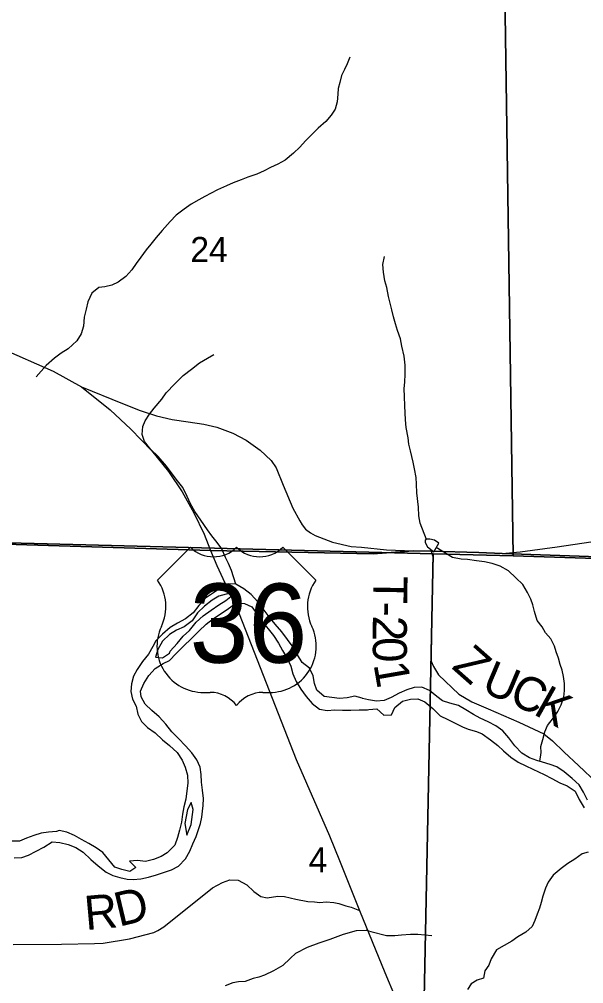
# Model space of a CAD drawing. Extents: x 1759416 to 2214760, y 252598 to 1116833.
# Drawn here: x 2035073 to 2040039, y 864951 to 873433 of the extents above; entities that cross this region are included whole.
import ezdxf

# ---------------------------------------------------------------- set-up
doc = ezdxf.new("R2010")
doc.units = 0
for name, color, linetype in [('GM_X_Major_River', 7, 'Continuous'), ('GM_X_Minor_Lake', 7, 'Continuous'), ('GM_X_Minor_River', 7, 'Continuous'), ('GM_X_Section', 7, 'Continuous'), ('GM_X_Section_Text', 7, 'Continuous'), ('GM_X_State_Route', 7, 'Continuous'), ('GM_X_Township', 7, 'Continuous'), ('GM_X_Township_Road', 7, 'Continuous'), ('GM_X_Township_Road_Text', 7, 'Continuous'), ('GM_X_US_Location', 7, 'Continuous'), ('GM_X_US_Route', 7, 'Continuous'), ('GM_X_US_Shield', 7, 'Continuous')]:
    doc.layers.add(name, color=color, linetype=linetype)

msp = doc.modelspace()

# ---------------------------------------------------------------- linework, layer by layer
at = {"layer": 'GM_X_Major_River'}
for points in [[(2038088.3, 867461.5), (2038024.1, 867478.8), (2037958.2, 867466.1), (2037890.2, 867459.4), (2037824.1, 867468.7), (2037756, 867476.1), (2037689.3, 867531.5), (2037670.7, 867591.4), (2037658, 867657.4), (2037625.3, 867727.2), (2037562.8, 867776.6), (2037520.1, 867844.3), (2037483.4, 867910), (2037381.9, 868045.2), (2037323.2, 868112.8), (2037270.5, 868178.4), (2037219.7, 868248), (2037173.1, 868309.6), (2037114.4, 868375.1), (2037049.9, 868422.5), (2036979.4, 868463.9), (2036911.3, 868467.2), (2036843.7, 868428.4), (2036772.1, 868383.6), (2036710.5, 868340.9), (2036653.1, 868278.2), (2036601.8, 868211.5), (2036534.2, 868160.7), (2036464.6, 868121.9), (2036399, 868085.2), (2036333.5, 868026.4), (2036274.1, 867967.7), (2036248.6, 867915.3), (2036209.3, 867848.8), (2036155.9, 867784.1), (2036110.6, 867715.5), (2036079.2, 867655), (2036059.8, 867588.7), (2036054.5, 867520.5), (2036069.2, 867454.6), (2036099.9, 867390.8), (2036116.6, 867320.8), (2036147.3, 867257), (2036201.9, 867203.5), (2036268.4, 867158.1), (2036333.1, 867094.6), (2036395.6, 867047.2), (2036462.2, 866985.8), (2036505, 866918.1), (2036531.6, 866856.2), (2036552.3, 866786.3), (2036555.1, 866714.2), (2036547.8, 866646), (2036538.5, 866573.8), (2036519.2, 866507.4), (2036509.8, 866443.2), (2036500.5, 866373), (2036481.2, 866302.7), (2036465.9, 866236.4), (2036440.6, 866168), (2036375.2, 866103.2), (2036321.6, 866068.6), (2036253.8, 866043.8), (2036181.9, 866025), (2036113.8, 866034.4), (2036043.8, 866027.6), (2036098.4, 865974.1), (2036046.7, 865937.5), (2035976.5, 865954.8), (2035914.3, 865976.2), (2035861.6, 866041.8), (2035808.9, 866105.3), (2035750.5, 866144.8), (2035684, 866184.2), (2035619.6, 866219.6), (2035559.2, 866253), (2035490.9, 866284.4), (2035424.7, 866299.7), (2035400.8, 866289.5)], [(2036962.3, 868379.5), (2036892.2, 868376.8), (2036828.4, 868358.1), (2036768.7, 868325.4), (2036703.2, 868272.7), (2036641.8, 868213.9), (2036592.5, 868141.3), (2036523, 868090.5), (2036457.2, 868059.7), (2036395.6, 868023), (2036334.2, 867962.3), (2036290.9, 867891.7), (2036271.6, 867823.3), (2036331.7, 867816), (2036393.3, 867858.7)], [(2036393.3, 867858.7), (2036401.1, 867874.8), (2036462.4, 867943.6), (2036515.8, 868006.2), (2036569.3, 868056.9), (2036628.6, 868129.6), (2036692.1, 868186.4), (2036761.6, 868237.2), (2036827.2, 868284), (2036888.8, 868320.7), (2036962.3, 868379.5)], [(2035361.4, 866198.7), (2035429.8, 866191.6), (2035504, 866176.3), (2035570.3, 866148.9), (2035634.8, 866107.5), (2035701.5, 866042.1), (2035768.1, 865988.7), (2035836.7, 865933.3), (2035897, 865901.9), (2035957.2, 865884.4), (2036023.4, 865871.1), (2036073.5, 865867.6), (2036141.4, 865874.3), (2036209.3, 865889.1), (2036279.2, 865907.8), (2036343, 865928.5), (2036412.8, 865953.3), (2036472.5, 865984), (2036535.9, 866048.8), (2036573.2, 866117.3), (2036598.6, 866181.7), (2036627.9, 866246.1), (2036647.4, 866298.4), (2036666.8, 866358.7), (2036678.2, 866414.9), (2036685.7, 866467.1), (2036691.1, 866519.2), (2036694.5, 866579.4), (2036685.8, 866653.4), (2036677, 866723.5), (2036672.4, 866791.6), (2036663.7, 866855.6), (2036635, 866919.4), (2036590.4, 866981.1), (2036535.7, 867042.6), (2036475, 867108.1), (2036414.4, 867165.6), (2036363.7, 867233.2), (2036305, 867298.7), (2036240.3, 867354.2), (2036181.7, 867409.6), (2036145.1, 867473.4), (2036138.6, 867523.4), (2036167.9, 867591.8), (2036213.2, 867660.4), (2036268.6, 867723.1), (2036338.2, 867765.9), (2036393.9, 867792.6), (2036453.3, 867855.3), (2036520.7, 867922.1), (2036584.1, 867984.9), (2036653.4, 868051.7), (2036716.8, 868112.5), (2036780.4, 868163.2), (2036847.9, 868208), (2036913.5, 868250.8), (2036983.1, 868301.6), (2037053.2, 868296.3), (2037117.5, 868264.9), (2037162.2, 868203.3), (2037204.8, 868143.6), (2037261.6, 868072.1), (2037310.2, 868012.4), (2037352.9, 867944.8), (2037389.6, 867881), (2037430.3, 867813.3), (2037461, 867743.5), (2037479.7, 867677.6), (2037508.4, 867609.8), (2037549.2, 867540), (2037597.9, 867476.4), (2037650.5, 867416.8), (2037713.1, 867365.4), (2037781.2, 867354.1), (2037849.2, 867358.8), (2037917.3, 867355.5), (2037991.3, 867356.3), (2038063.3, 867359), (2038135.4, 867359.8)], [(2040071.8, 866566.2), (2040037.6, 866634.1), (2039999.4, 866700), (2039937.3, 866755.8), (2039867.2, 866813.7), (2039803.1, 866857.5), (2039743, 866879.3), (2039675, 866899), (2039625, 866912.9), (2039561, 866936.7), (2039492.9, 866978.4), (2039432.7, 867044.3), (2039378.6, 867112.2), (2039326.4, 867176), (2039264.3, 867217.8), (2039198.3, 867253.6), (2039128.2, 867287.4), (2039068.1, 867319.2), (2039002.1, 867359), (2038936, 867398.8), (2038862, 867418.6), (2038795.9, 867440.3), (2038745.9, 867476.2), (2038681.7, 867530), (2038615.7, 867557.8), (2038547.7, 867555.5), (2038483.9, 867535.3), (2038414, 867507), (2038346.1, 867468.7), (2038284.3, 867442.5), (2038214.3, 867436.2), (2038144.3, 867448), (2038093.7, 867460.8), (2038088.3, 867461.5)], [(2038135.4, 867359.8), (2038147.7, 867362.6), (2038218.5, 867368.2), (2038280.7, 867312.4), (2038346.6, 867316.6), (2038376.4, 867380.8), (2038444.2, 867435.1), (2038514.1, 867453.3), (2038578, 867455.6), (2038642.1, 867429.8), (2038710.2, 867370), (2038776.4, 867308.2), (2038842.4, 867274.4), (2038906.5, 867242.6), (2038972.5, 867210.8), (2039022.6, 867188.9), (2039094.6, 867169.2), (2039144.6, 867147.3), (2039218.7, 867095.6), (2039282.8, 867045.8), (2039332.9, 866999.9), (2039397.1, 866942.1), (2039461.2, 866900.3), (2039529.2, 866866.5), (2039591.3, 866836.7), (2039641.3, 866814.8), (2039691.3, 866791), (2039757.4, 866755.2), (2039827.5, 866717.4), (2039893.5, 866691.6), (2039963.6, 866643.8), (2039999.8, 866569.9), (2040044, 866498)], [(2036584.8, 866544.2), (2036553.4, 866483.8), (2036530.7, 866359.3), (2036545.7, 866257.2)], [(2036545.7, 866257.2), (2036584.8, 866349.8), (2036601.5, 866482.2), (2036584.8, 866544.2)], [(2035400.8, 866289.5), (2035330.8, 866284.7), (2035264.8, 866276), (2035201, 866255.3), (2035135.2, 866230.6), (2035073.4, 866205.9), (2035003.4, 866203.2)], [(2035026.9, 866059.2), (2035094.9, 866061.9), (2035154.8, 866082.5), (2035222.5, 866115.3), (2035290.1, 866152.1), (2035361.4, 866198.7)]]:
    msp.add_lwpolyline(points, dxfattribs=at)
at = {"layer": 'GM_X_Minor_Lake'}
for points in [[(2038763, 868826.5), (2038725.1, 868852.5), (2038685.1, 868860.5), (2038659.1, 868860.5), (2038645.1, 868850.5), (2038645.1, 868830.4), (2038663.1, 868794.4), (2038719, 868750.4)], [(2038719, 868750.4), (2038763, 868826.5)], [(2040077.9, 866109), (2040023.9, 866093), (2039959.9, 866044.9), (2039897.9, 866008.8), (2039839.9, 865964.8), (2039769.9, 865904.6), (2039725.9, 865842.5), (2039703.9, 865790.5), (2039677.9, 865720.3), (2039663.9, 865664.3), (2039649.9, 865614.2), (2039629.9, 865562.1), (2039607.9, 865506), (2039583.9, 865453.9), (2039529.9, 865403.8), (2039457.9, 865361.8), (2039405.9, 865323.7), (2039339.9, 865285.6), (2039271.9, 865249.5), (2039225.6, 865170.8)], [(2037457, 865172.1), (2037505.1, 865218.8), (2037609.1, 865273.4), (2037710.5, 865309.8), (2037806.7, 865343.6), (2037926.4, 865385.2), (2038040.8, 865419), (2038124, 865421.6), (2038165.4, 865408.7)], [(2038165.4, 865408.7), (2038304.3, 865375.4), (2038376.3, 865375.4), (2038436.3, 865379.4), (2038514.2, 865385.5), (2038578.2, 865385.5), (2038702.2, 865373.5)]]:
    msp.add_lwpolyline(points, dxfattribs=at)
at = {"layer": 'GM_X_Minor_River'}
for points in [[(2037981.4, 873101.3), (2037957.6, 873041.1), (2037933.8, 872990.9), (2037907.9, 872938.7), (2037892.1, 872878.5), (2037878.3, 872824.3), (2037876.5, 872774.2), (2037870.7, 872708.1), (2037853, 872641.9), (2037817.1, 872589.7), (2037769.3, 872535.4), (2037701.4, 872475), (2037591.7, 872364.4), (2037539.8, 872308.1), (2037485.9, 872255.8), (2037412.1, 872195.5), (2037348.1, 872159.2), (2037282.1, 872128.9), (2037228.2, 872100.7), (2037162.2, 872072.4), (2037084.2, 872044), (2037026.2, 872021.8), (2036954.2, 871995.5), (2036896.2, 871969.3), (2036818.2, 871932.9), (2036760.3, 871904.7), (2036706.3, 871874.4), (2036652.3, 871846.2), (2036586.4, 871807.9), (2036522.5, 871763.6), (2036454.6, 871711.2), (2036400.7, 871654.9), (2036328.9, 871574.5), (2036277.1, 871514.2), (2036229.2, 871455.9), (2036189.4, 871405.7), (2036143.6, 871341.4), (2036101.7, 871285.2), (2036061.9, 871230.9), (2036010, 871170.6), (2035944.1, 871122.3), (2035886.1, 871094), (2035824.1, 871079.8), (2035774, 871075.6), (2035712.2, 871025.3), (2035676.4, 870949), (2035660.6, 870882.8), (2035644.9, 870814.7), (2035637.2, 870734.5), (2035617.4, 870666.2), (2035579.6, 870606), (2035501.7, 870535.6), (2035441.8, 870495.3), (2035383.9, 870453), (2035310, 870388.6), (2035222.3, 870288.1)], [(2038656.8, 868858.8), (2038599.1, 869002.7), (2038589.1, 869066.8), (2038585.2, 869142.9), (2038571.2, 869269), (2038567.2, 869343.2), (2038563.3, 869403.2), (2038549.3, 869479.3), (2038539.3, 869539.4), (2038515.3, 869637.6), (2038501.3, 869697.6), (2038493.4, 869751.7), (2038475.4, 869841.8), (2038471.4, 869909.9), (2038467.4, 869972), (2038465.4, 870034.1), (2038461.5, 870116.2), (2038459.5, 870184.3), (2038463.5, 870244.4), (2038467.5, 870308.5), (2038467.5, 870392.6), (2038459.6, 870470.7), (2038437.6, 870558.8), (2038425.6, 870622.9), (2038401.6, 870695), (2038383.7, 870755.1), (2038365.7, 870817.2), (2038351.7, 870877.3), (2038335.7, 870935.4), (2038321.7, 870995.4), (2038305.8, 871075.5), (2038287.8, 871133.6), (2038275.8, 871209.7), (2038271.8, 871277.8), (2038285.8, 871347.9)], [(2036979.4, 868463.9), (2036939.1, 868586.6), (2036912.9, 868646.6), (2036888.6, 868698.6), (2036856.3, 868774.7), (2036814, 868832.6), (2036767.7, 868890.6), (2036729.5, 868942.6), (2036669.1, 869026.5), (2036616.7, 869104.5), (2036580.4, 869172.5), (2036550.1, 869236.5), (2036511.8, 869314.6), (2036465.5, 869372.5), (2036419.2, 869434.5), (2036366.8, 869502.5), (2036294.4, 869588.4), (2036230.1, 869648.3), (2036175.8, 869720.2), (2036153.5, 869780.3), (2036161.2, 869850.4), (2036181.1, 869900.6), (2036218.9, 869960.9), (2036260.8, 870013.1), (2036326.5, 870093.5), (2036366.4, 870147.8), (2036440.2, 870226.2), (2036516, 870300.6), (2036587.9, 870356.9), (2036657.8, 870411.3), (2036727.7, 870453.6), (2036785.7, 870485.9)], [(2039652.2, 866905.4), (2039664.2, 866984.2), (2039662.3, 867036.2), (2039678.3, 867098.3), (2039696.3, 867166.4), (2039720.3, 867222.5), (2039774.3, 867290.6), (2039810.3, 867344.7), (2039840.3, 867404.8), (2039864.3, 867470.9), (2039870.3, 867531), (2039870.3, 867591.1), (2039862.3, 867653.2), (2039850.4, 867709.3), (2039830.4, 867759.3), (2039816.4, 867813.4), (2039796.4, 867869.5), (2039780.4, 867919.5), (2039750.5, 867983.6), (2039702.5, 868037.7), (2039672.5, 868089.8), (2039628.6, 868145.8), (2039606.6, 868223.9), (2039590.6, 868282), (2039574.6, 868332.1), (2039544.6, 868392.1), (2039502.7, 868462.2), (2039442.7, 868520.3), (2039376.7, 868582.3), (2039302.8, 868624.4), (2039232.8, 868646.4), (2039164.8, 868660.4), (2039094.9, 868670.4), (2039016.9, 868682.4), (2038960.9, 868684.3), (2038885, 868700.3), (2038740.5, 868787.5)], [(2037457, 865172.1), (2037391.1, 865109.9), (2037309.1, 865063.7), (2037231.1, 865025.5), (2037181.1, 865009.4), (2037131.1, 864995.4), (2037059, 864971.2), (2037001, 864967.2), (2036951, 864959.1), (2036883, 864933)], [(2039225.6, 865170.8), (2039203.6, 865114.8), (2039169.6, 865062.8), (2039155.6, 864998.8), (2039101.7, 864980.9), (2039049.8, 864951), (2039015.8, 864899)]]:
    msp.add_lwpolyline(points, dxfattribs=at)
at = {"layer": 'GM_X_Section'}
for points in [[(2034181.9, 874270.8), (2039339.4, 874074.5), (2039418.3, 868714.9), (2038714, 868730.4), (2034069.3, 868850.7)], [(2039339.4, 874074.5), (2044848, 873945.7), (2044729, 868547.3), (2043598, 868582.4), (2042059.6, 868630.1), (2039418.3, 868714.9)], [(2033463, 868867.4), (2034069.3, 868850.7), (2038714, 868730.4), (2038607.6, 863518.2), (2033329.2, 863643.1)], [(2039418.3, 868714.9), (2042059.6, 868630.1), (2042029.7, 866857.3), (2041943.1, 863435.9), (2038607.6, 863518.2), (2038714, 868730.4)]]:
    msp.add_lwpolyline(points, close=True, dxfattribs=at)
at = {"layer": 'GM_X_State_Route'}
msp.add_lwpolyline([(2035621.5, 870200.4), (2035980.3, 870054.8), (2036137.8, 869993), (2036279.3, 869945.1), (2036416.8, 869913.2), (2036558.5, 869892.1), (2036695.1, 869872.3), (2036811.9, 869847.1), (2036952.6, 869792.3), (2037068, 869732.6), (2037193, 869644.1), (2037289.2, 869553.6), (2037333.5, 869488.2), (2037394.1, 869336.5), (2037479.7, 869134.1), (2037541.3, 869022.4), (2037562.4, 868987.8), (2037591.3, 868947.4), (2037633.6, 868916.6), (2037675.9, 868893.5), (2037827.9, 868833.9), (2037993.4, 868797.3), (2038082.9, 868789.9), (2038305.1, 868768), (2038542, 868757.7), (2038695.2, 868755.2), (2039114.7, 868742.6), (2039321.1, 868736.1), (2039479.1, 868750), (2039805.9, 868793.8), (2040100.6, 868836.7)], dxfattribs=at)
at = {"layer": 'GM_X_Township'}
for points in [[(2045938.1, 868518), (2043125.1, 868603), (2039321, 868736.1), (2039114.7, 868742.5), (2038695.2, 868755.1), (2038542, 868757.7), (2038303.5, 868739.2), (2038187.2, 868731.8), (2036756.4, 868762.3), (2032951, 868877.9), (2029619.2, 869035.3), (2029373.3, 869044.9), (2029381.6, 869128.9), (2029454.2, 872116.1), (2029477.2, 872874.6), (2029517.7, 874723), (2029528, 876297.5), (2029509.2, 876366), (2029514, 876470.8), (2029512.1, 877091.5), (2029569.5, 879745.3), (2029620.6, 882518), (2029741.2, 887327.4)], [(2029127.9, 855176.9), (2029344.8, 867782.7), (2029361.5, 867821.8), (2029373.3, 869044.9), (2029619.2, 869035.3), (2032951, 868877.9), (2036756.4, 868762.3), (2038187.2, 868731.8), (2038303.5, 868739.2), (2038542, 868757.7), (2038695.2, 868755.1), (2039114.7, 868742.5), (2039321, 868736.1), (2043125.1, 868603), (2045938.1, 868518), (2052378.5, 868323.3), (2053775, 868281.1), (2055375.9, 868232.8), (2055264.7, 865387.8), (2055261.6, 865247.5), (2054985.8, 859394.5), (2054896.4, 855719.9)]]:
    msp.add_lwpolyline(points, dxfattribs=at)
at = {"layer": 'GM_X_Township_Road'}
for points in [[(2038695.2, 868755.2), (2038713.4, 868699), (2038711.6, 868612.5), (2038702.4, 868237.1), (2038696.1, 867826.3), (2038697, 867786.7), (2038716.3, 867739.4), (2038761.6, 867667.6), (2038939.4, 867497.9), (2039055.5, 867431.4), (2039198.3, 867368.3), (2039467.1, 867252.1), (2039686.7, 867147.5), (2039764.8, 867087), (2039865.6, 866988.8), (2039991.5, 866870.3), (2040153.6, 866718.7), (2040287.1, 866593.3), (2040365.3, 866529.8), (2040479.3, 866485.8), (2040601.5, 866467.9), (2040610.8, 866469.1)], [(2035019.1, 865295.7), (2035445.3, 865299.6), (2035733.5, 865304.2), (2035809.5, 865307.8), (2036043.8, 865346.7), (2036256.2, 865401.8), (2036292.3, 865417.6), (2036344.4, 865451.4), (2036773.4, 865792.8), (2036860.6, 865841.5), (2036926.5, 865865.8), (2036997.3, 865860.9), (2037074.6, 865821.4), (2037137.4, 865762.1), (2037196.7, 865717.2), (2037252.3, 865706.4), (2037347.5, 865720.8), (2037405, 865717.2), (2037507.3, 865693.8), (2037611.5, 865674.1), (2037670.3, 865669.6), (2037717, 865666), (2037773.5, 865672.3), (2037840, 865665.1), (2037883.1, 865657), (2037946.8, 865636.4), (2037993.5, 865622.9), (2038065.4, 865594.1)]]:
    msp.add_lwpolyline(points, dxfattribs=at)
at = {"layer": 'GM_X_US_Route'}
for points in [[(2034904.7, 870544.8), (2035371.8, 870337.9), (2035621.5, 870200.4)], [(2035621.5, 870200.4), (2035871.9, 869998.2), (2036055.2, 869829.2), (2036235, 869640.4), (2036386, 869457), (2036506.2, 869278.4), (2036608.2, 869093.7), (2036698.6, 868905.1), (2036756.4, 868762.3), (2036812.1, 868627.9), (2037008.4, 868205.4), (2037509.9, 866924.2), (2037801.5, 866250.9), (2037890.1, 866033.9), (2038065.4, 865594.1), (2038290.3, 865049), (2038562.3, 864399.5)]]:
    msp.add_lwpolyline(points, dxfattribs=at)
at = {"layer": 'GM_X_US_Shield'}
for p, q in [((2036579, 868789.1), (2036289, 868499.1)), ((2037681.1, 868499.1), (2037391.1, 868789.1)), ((2036695, 867513), (2036753, 867513)), ((2037217.1, 867513), (2037275.1, 867513))]:
    msp.add_line(p, q, dxfattribs=at)
for centre, radius, start, end in [((2036782, 868996.3), 290, 225.573, 314.427), ((2037188.1, 868996.3), 290, 225.573, 314.427), ((2035956.3, 868266.2), 406.1, 334.54712, 35.00093), ((2038013.8, 868266.2), 406.1, 144.99907, 205.45288), ((2036690.5, 867919), 406.1, 154.83192, 270.63826), ((2037279.6, 867919), 406.1, 269.36174, 25.16808), ((2036753, 867222.9), 290, 36.8699, 90), ((2037217.1, 867222.9), 290, 90, 143.1301)]:
    msp.add_arc(centre, radius, start, end, dxfattribs=at)

# ---------------------------------------------------------------- texts
at = {"layer": 'GM_X_Section_Text'}
for s, p in [('24', (2036578.1, 871298)), ('4', (2037618.6, 865930))]:
    msp.add_text(s, height=221, rotation=0.00001, dxfattribs=at).set_placement(p)
at = {"layer": 'GM_X_Township_Road_Text'}
for s, rotation, p in [('T', 269.09142, (2038189.4, 868538.9)), ('-', 269.1709, (2038185.8, 868314.1)), ('2', 269.40739, (2038184, 868189.5)), ('0', 270.55232, (2038182.1, 867998.2)), ('Z', 318.56008, (2038869.2, 867730.1)), ('1', 279.85731, (2038188.7, 867760.5)), ('U', 336.9953, (2039126.2, 867525.6)), ('C', 336.02602, (2039368, 867423)), ('K', 330.61883, (2039586.5, 867326.2)), ('R', 5.12376, (2035658.9, 865421.7)), ('D', 13.39966, (2035950.2, 865451.2))]:
    msp.add_text(s, height=300, rotation=rotation, dxfattribs=at).set_placement(p)
at = {"layer": 'GM_X_US_Location'}
for s in ['/', '0']:
    msp.add_text(s, height=1, dxfattribs=at).set_placement((2036984.7, 868116.6))
msp.add_text('36', height=1, rotation=0.00001, dxfattribs=at).set_placement((2036778.3, 867909.6))
at = {"layer": 'GM_X_US_Shield'}
msp.add_text('36', height=696.1, dxfattribs=at).set_placement((2036571.3, 867774))

doc.saveas('drawing.dxf')
